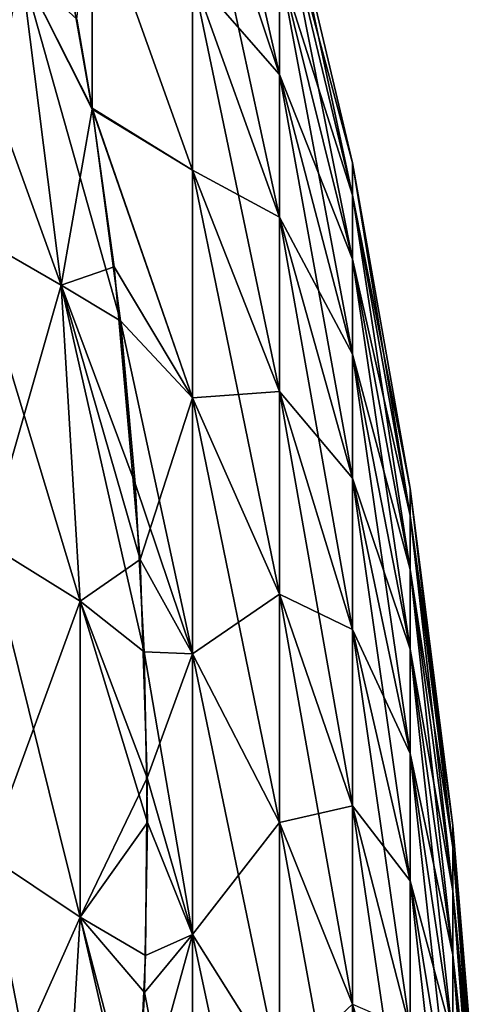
# Model space of a CAD drawing. Header units: millimetres. Extents: x -168 to 168, y -6 to 84.
# Tile 658 of 668: x 167.354 to 167.969, y 57.104 to 58.415. Entities that reach past the tile are written whole.
import ezdxf

# ---------------------------------------------------------------- set-up
doc = ezdxf.new("R2010")
doc.units = ezdxf.units.MM
doc.header["$LTSCALE"] = 65.185185
for name, color, linetype in [('661', 7, 'CONTINUOUS'), ('662', 7, 'CONTINUOUS'), ('663', 7, 'CONTINUOUS'), ('763', 7, 'CONTINUOUS'), ('764', 7, 'CONTINUOUS'), ('765', 7, 'CONTINUOUS')]:
    doc.layers.add(name, color=color, linetype=linetype)

msp = doc.modelspace()

# ---------------------------------------------------------------- linework, layer by layer
at = {"layer": '661', "linetype": 'CONTINUOUS'}
for points in [[(167.3562, 58.4837, 102.264), (167.4095, 58.0614, 102.0202), (167.2335, 58.5483, 102.1173), (167.3562, 58.4837, 102.264)], [(167.2335, 58.5483, 102.1173), (167.4095, 58.0614, 102.0202), (167.2859, 58.1327, 101.8773), (167.2335, 58.5483, 102.1173)], [(167.4095, 58.0614, 102.0202), (167.3562, 58.4837, 102.264), (167.4884, 58.0143, 102.1791), (167.4095, 58.0614, 102.0202)], [(167.4505, 58.297, 102.3273), (167.3562, 58.4837, 102.264), (167.4301, 58.4154, 102.3873), (167.4505, 58.297, 102.3273)], [(167.4884, 58.0143, 102.1791), (167.3562, 58.4837, 102.264), (167.4505, 58.297, 102.3273), (167.4884, 58.0143, 102.1791)], [(167.2859, 58.1327, 101.8773), (167.4347, 57.6408, 101.7773), (167.3107, 57.7177, 101.6377), (167.2859, 58.1327, 101.8773)], [(167.4095, 58.0614, 102.0202), (167.4347, 57.6408, 101.7773), (167.2859, 58.1327, 101.8773), (167.4095, 58.0614, 102.0202)], [(167.4347, 57.6408, 101.7773), (167.4095, 58.0614, 102.0202), (167.5201, 57.5737, 101.937), (167.4347, 57.6408, 101.7773)], [(167.5201, 57.5737, 101.937), (167.4095, 58.0614, 102.0202), (167.5079, 57.7978, 102.0617), (167.5201, 57.5737, 101.937)], [(167.5079, 57.7978, 102.0617), (167.4095, 58.0614, 102.0202), (167.4884, 58.0143, 102.1791), (167.5079, 57.7978, 102.0617)], [(167.3107, 57.7177, 101.6377), (167.4347, 57.2205, 101.5347), (167.3107, 57.303, 101.3983), (167.3107, 57.7177, 101.6377)], [(167.4347, 57.6408, 101.7773), (167.4347, 57.2205, 101.5347), (167.3107, 57.7177, 101.6377), (167.4347, 57.6408, 101.7773)], [(167.4347, 57.2205, 101.5347), (167.4347, 57.6408, 101.7773), (167.5243, 57.3463, 101.8074), (167.4347, 57.2205, 101.5347)], [(167.5243, 57.3463, 101.8074), (167.4347, 57.6408, 101.7773), (167.5201, 57.5737, 101.937), (167.5243, 57.3463, 101.8074)], [(167.5203, 57.1202, 101.6753), (167.4347, 57.2205, 101.5347), (167.5243, 57.3463, 101.8074), (167.5203, 57.1202, 101.6753)], [(167.3107, 57.303, 101.3983), (167.4095, 56.7999, 101.2918), (167.2859, 56.888, 101.1587), (167.3107, 57.303, 101.3983)], [(167.4347, 57.2205, 101.5347), (167.4095, 56.7999, 101.2918), (167.3107, 57.303, 101.3983), (167.4347, 57.2205, 101.5347)], [(167.4095, 56.7999, 101.2918), (167.4347, 57.2205, 101.5347), (167.5082, 56.9, 101.5435), (167.4095, 56.7999, 101.2918)], [(167.5082, 56.9, 101.5435), (167.4347, 57.2205, 101.5347), (167.5203, 57.1202, 101.6753), (167.5082, 56.9, 101.5435)]]:
    msp.add_3dface(points, dxfattribs=at)
at = {"layer": '662', "linetype": 'CONTINUOUS'}
for points in [[(167.5841, 58.6877, 103.5), (167.5841, 58.8506, 103.9113), (167.7001, 58.3421, 103.6626), (167.5841, 58.6877, 103.5)], [(167.7001, 58.3421, 103.6626), (167.5841, 58.8506, 103.9113), (167.7001, 58.4873, 104.0294), (167.7001, 58.3421, 103.6626)], [(167.7001, 58.1521, 103.317), (167.5841, 58.6877, 103.5), (167.7001, 58.3421, 103.6626), (167.7001, 58.1521, 103.317)], [(167.5841, 58.4746, 103.1123), (167.5841, 58.6877, 103.5), (167.7001, 58.1521, 103.317), (167.5841, 58.4746, 103.1123)], [(167.7001, 58.4873, 105.9706), (167.5841, 58.6877, 106.5), (167.7001, 58.3421, 106.3374), (167.7001, 58.4873, 105.9706)], [(167.5841, 58.6877, 106.5), (167.5841, 58.4746, 106.8877), (167.7001, 58.3421, 106.3374), (167.5841, 58.6877, 106.5)], [(167.7001, 58.5854, 104.4114), (167.7001, 58.6348, 104.8028), (167.7973, 58.1813, 104.4885), (167.7001, 58.5854, 104.4114)], [(167.7001, 58.6348, 104.8028), (167.7001, 58.6348, 105.1972), (167.7973, 58.2242, 104.8286), (167.7001, 58.6348, 104.8028)], [(167.7973, 58.2242, 104.8286), (167.7001, 58.6348, 105.1972), (167.7973, 58.2242, 105.1714), (167.7973, 58.2242, 104.8286)], [(167.7001, 58.6348, 105.1972), (167.7001, 58.5854, 105.5886), (167.7973, 58.2242, 105.1714), (167.7001, 58.6348, 105.1972)], [(167.7973, 58.1813, 104.4885), (167.7001, 58.6348, 104.8028), (167.7973, 58.2242, 104.8286), (167.7973, 58.1813, 104.4885)], [(167.4507, 58.296, 107.673), (167.4505, 58.5883, 107.3302), (167.4227, 58.4543, 107.5933), (167.4507, 58.296, 107.673)], [(167.4505, 58.297, 102.3273), (167.4301, 58.4154, 102.3873), (167.4505, 58.5881, 102.6696), (167.4505, 58.297, 102.3273)], [(167.5841, 58.4746, 106.8877), (167.4505, 58.5883, 107.3302), (167.5841, 58.2145, 107.2457), (167.5841, 58.4746, 106.8877)], [(167.4505, 58.5883, 107.3302), (167.4507, 58.296, 107.673), (167.5841, 58.2145, 107.2457), (167.4505, 58.5883, 107.3302)], [(167.5841, 58.2145, 102.7543), (167.4505, 58.5881, 102.6696), (167.5841, 58.4746, 103.1123), (167.5841, 58.2145, 102.7543)], [(167.4505, 58.297, 102.3273), (167.4505, 58.5881, 102.6696), (167.5841, 58.2145, 102.7543), (167.4505, 58.297, 102.3273)], [(167.7001, 58.4873, 104.0294), (167.7001, 58.5854, 104.4114), (167.7973, 58.096, 104.1565), (167.7001, 58.4873, 104.0294)], [(167.7973, 58.096, 104.1565), (167.7001, 58.5854, 104.4114), (167.7973, 58.1813, 104.4885), (167.7973, 58.096, 104.1565)], [(167.7973, 58.2242, 105.1714), (167.7001, 58.5854, 105.5886), (167.7973, 58.1813, 105.5115), (167.7973, 58.2242, 105.1714)], [(167.7001, 58.5854, 105.5886), (167.7001, 58.4873, 105.9706), (167.7973, 58.1813, 105.5115), (167.7001, 58.5854, 105.5886)], [(167.7001, 58.3421, 103.6626), (167.7001, 58.4873, 104.0294), (167.7973, 57.9698, 103.8378), (167.7001, 58.3421, 103.6626)], [(167.7973, 57.9698, 103.8378), (167.7001, 58.4873, 104.0294), (167.7973, 58.096, 104.1565), (167.7973, 57.9698, 103.8378)], [(167.7973, 58.1813, 105.5115), (167.7001, 58.4873, 105.9706), (167.7973, 58.096, 105.8435), (167.7973, 58.1813, 105.5115)], [(167.7001, 58.4873, 105.9706), (167.7001, 58.3421, 106.3374), (167.7973, 58.096, 105.8435), (167.7001, 58.4873, 105.9706)], [(167.7001, 57.9202, 102.9978), (167.5841, 58.4746, 103.1123), (167.7001, 58.1521, 103.317), (167.7001, 57.9202, 102.9978)], [(167.7001, 58.3421, 106.3374), (167.5841, 58.4746, 106.8877), (167.7001, 58.1521, 106.683), (167.7001, 58.3421, 106.3374)], [(167.5841, 58.4746, 106.8877), (167.5841, 58.2145, 107.2457), (167.7001, 58.1521, 106.683), (167.5841, 58.4746, 106.8877)], [(167.5841, 58.2145, 102.7543), (167.5841, 58.4746, 103.1123), (167.7001, 57.9202, 102.9978), (167.5841, 58.2145, 102.7543)], [(167.7973, 57.8047, 103.5374), (167.7001, 58.3421, 103.6626), (167.7973, 57.9698, 103.8378), (167.7973, 57.8047, 103.5374)], [(167.7001, 58.1521, 103.317), (167.7001, 58.3421, 103.6626), (167.7973, 57.8047, 103.5374), (167.7001, 58.1521, 103.317)], [(167.7973, 58.096, 105.8435), (167.7001, 58.3421, 106.3374), (167.7973, 57.9698, 106.1622), (167.7973, 58.096, 105.8435)], [(167.7001, 58.3421, 106.3374), (167.7001, 58.1521, 106.683), (167.7973, 57.9698, 106.1622), (167.7001, 58.3421, 106.3374)], [(167.5841, 57.9117, 102.4318), (167.4505, 58.297, 102.3273), (167.5841, 58.2145, 102.7543), (167.5841, 57.9117, 102.4318)], [(167.4884, 58.0143, 102.1791), (167.4505, 58.297, 102.3273), (167.5841, 57.9117, 102.4318), (167.4884, 58.0143, 102.1791)], [(167.5841, 58.2145, 107.2457), (167.4507, 58.296, 107.673), (167.5841, 57.9117, 107.5682), (167.5841, 58.2145, 107.2457)], [(167.4507, 58.296, 107.673), (167.4799, 58.086, 107.7835), (167.5841, 57.9117, 107.5682), (167.4507, 58.296, 107.673)], [(167.7001, 58.1521, 106.683), (167.5841, 58.2145, 107.2457), (167.7001, 57.9202, 107.0022), (167.7001, 58.1521, 106.683)], [(167.5841, 58.2145, 107.2457), (167.5841, 57.9117, 107.5682), (167.7001, 57.9202, 107.0022), (167.5841, 58.2145, 107.2457)], [(167.7001, 57.6502, 102.7103), (167.5841, 58.2145, 102.7543), (167.7001, 57.9202, 102.9978), (167.7001, 57.6502, 102.7103)], [(167.5841, 57.9117, 102.4318), (167.5841, 58.2145, 102.7543), (167.7001, 57.6502, 102.7103), (167.5841, 57.9117, 102.4318)], [(167.8744, 57.755, 104.5698), (167.7973, 58.2242, 104.8286), (167.8744, 57.7911, 104.8559), (167.8744, 57.755, 104.5698)], [(167.7973, 58.2242, 104.8286), (167.7973, 58.2242, 105.1714), (167.8744, 57.7911, 104.8559), (167.7973, 58.2242, 104.8286)], [(167.7973, 58.1813, 104.4885), (167.7973, 58.2242, 104.8286), (167.8744, 57.755, 104.5698), (167.7973, 58.1813, 104.4885)], [(167.7973, 58.2242, 105.1714), (167.7973, 58.1813, 105.5115), (167.8744, 57.7911, 105.1441), (167.7973, 58.2242, 105.1714)], [(167.8744, 57.7911, 104.8559), (167.7973, 58.2242, 105.1714), (167.8744, 57.7911, 105.1441), (167.8744, 57.7911, 104.8559)], [(167.8744, 57.6833, 104.2906), (167.7973, 58.1813, 104.4885), (167.8744, 57.755, 104.5698), (167.8744, 57.6833, 104.2906)], [(167.7973, 58.096, 104.1565), (167.7973, 58.1813, 104.4885), (167.8744, 57.6833, 104.2906), (167.7973, 58.096, 104.1565)], [(167.8744, 57.7911, 105.1441), (167.7973, 58.1813, 105.5115), (167.8744, 57.755, 105.4302), (167.8744, 57.7911, 105.1441)], [(167.7973, 58.1813, 105.5115), (167.7973, 58.096, 105.8435), (167.8744, 57.755, 105.4302), (167.7973, 58.1813, 105.5115)], [(167.7973, 57.6032, 103.2601), (167.7001, 58.1521, 103.317), (167.7973, 57.8047, 103.5374), (167.7973, 57.6032, 103.2601)], [(167.7001, 57.9202, 102.9978), (167.7001, 58.1521, 103.317), (167.7973, 57.6032, 103.2601), (167.7001, 57.9202, 102.9978)], [(167.7973, 57.9698, 106.1622), (167.7001, 58.1521, 106.683), (167.7973, 57.8047, 106.4626), (167.7973, 57.9698, 106.1622)], [(167.7001, 58.1521, 106.683), (167.7001, 57.9202, 107.0022), (167.7973, 57.8047, 106.4626), (167.7001, 58.1521, 106.683)], [(167.8744, 57.5772, 104.0226), (167.7973, 58.096, 104.1565), (167.8744, 57.6833, 104.2906), (167.8744, 57.5772, 104.0226)], [(167.7973, 57.9698, 103.8378), (167.7973, 58.096, 104.1565), (167.8744, 57.5772, 104.0226), (167.7973, 57.9698, 103.8378)], [(167.8744, 57.755, 105.4302), (167.7973, 58.096, 105.8435), (167.8744, 57.6833, 105.7094), (167.8744, 57.755, 105.4302)], [(167.7973, 58.096, 105.8435), (167.7973, 57.9698, 106.1622), (167.8744, 57.6833, 105.7094), (167.7973, 58.096, 105.8435)], [(167.4799, 58.086, 107.7835), (167.5144, 57.6965, 107.9943), (167.5841, 57.9117, 107.5682), (167.4799, 58.086, 107.7835)], [(167.5841, 57.5708, 102.1498), (167.4884, 58.0143, 102.1791), (167.5841, 57.9117, 102.4318), (167.5841, 57.5708, 102.1498)], [(167.5079, 57.7978, 102.0617), (167.4884, 58.0143, 102.1791), (167.5841, 57.5708, 102.1498), (167.5079, 57.7978, 102.0617)], [(167.8744, 57.4383, 103.7699), (167.7973, 57.9698, 103.8378), (167.8744, 57.5772, 104.0226), (167.8744, 57.4383, 103.7699)], [(167.7973, 57.8047, 103.5374), (167.7973, 57.9698, 103.8378), (167.8744, 57.4383, 103.7699), (167.7973, 57.8047, 103.5374)], [(167.8744, 57.6833, 105.7094), (167.7973, 57.9698, 106.1622), (167.8744, 57.5772, 105.9774), (167.8744, 57.6833, 105.7094)], [(167.7973, 57.9698, 106.1622), (167.7973, 57.8047, 106.4626), (167.8744, 57.5772, 105.9774), (167.7973, 57.9698, 106.1622)], [(167.5841, 57.9117, 107.5682), (167.5144, 57.6965, 107.9943), (167.5841, 57.5708, 107.8502), (167.5841, 57.9117, 107.5682)], [(167.7001, 57.9202, 107.0022), (167.5841, 57.9117, 107.5682), (167.7001, 57.6502, 107.2897), (167.7001, 57.9202, 107.0022)], [(167.5841, 57.9117, 107.5682), (167.5841, 57.5708, 107.8502), (167.7001, 57.6502, 107.2897), (167.5841, 57.9117, 107.5682)], [(167.7001, 57.3462, 102.4589), (167.5841, 57.9117, 102.4318), (167.7001, 57.6502, 102.7103), (167.7001, 57.3462, 102.4589)], [(167.5841, 57.5708, 102.1498), (167.5841, 57.9117, 102.4318), (167.7001, 57.3462, 102.4589), (167.5841, 57.5708, 102.1498)], [(167.7973, 57.3685, 103.0102), (167.7001, 57.9202, 102.9978), (167.7973, 57.6032, 103.2601), (167.7973, 57.3685, 103.0102)], [(167.7001, 57.6502, 102.7103), (167.7001, 57.9202, 102.9978), (167.7973, 57.3685, 103.0102), (167.7001, 57.6502, 102.7103)], [(167.7973, 57.8047, 106.4626), (167.7001, 57.9202, 107.0022), (167.7973, 57.6032, 106.7399), (167.7973, 57.8047, 106.4626)], [(167.7001, 57.9202, 107.0022), (167.7001, 57.6502, 107.2897), (167.7973, 57.6032, 106.7399), (167.7001, 57.9202, 107.0022)], [(167.5201, 57.5737, 101.937), (167.5079, 57.7978, 102.0617), (167.5841, 57.5708, 102.1498), (167.5201, 57.5737, 101.937)], [(167.8744, 57.2688, 103.5367), (167.7973, 57.8047, 103.5374), (167.8744, 57.4383, 103.7699), (167.8744, 57.2688, 103.5367)], [(167.7973, 57.6032, 103.2601), (167.7973, 57.8047, 103.5374), (167.8744, 57.2688, 103.5367), (167.7973, 57.6032, 103.2601)], [(167.8744, 57.5772, 105.9774), (167.7973, 57.8047, 106.4626), (167.8744, 57.4383, 106.2301), (167.8744, 57.5772, 105.9774)], [(167.7973, 57.8047, 106.4626), (167.7973, 57.6032, 106.7399), (167.8744, 57.4383, 106.2301), (167.7973, 57.8047, 106.4626)], [(167.8744, 57.7911, 105.1441), (167.8744, 57.755, 105.4302), (167.9312, 57.3423, 105.1159), (167.8744, 57.7911, 105.1441)], [(167.9312, 57.3132, 104.6541), (167.8744, 57.7911, 104.8559), (167.9312, 57.3423, 104.8841), (167.9312, 57.3132, 104.6541)], [(167.8744, 57.7911, 104.8559), (167.8744, 57.7911, 105.1441), (167.9312, 57.3423, 104.8841), (167.8744, 57.7911, 104.8559)], [(167.8744, 57.755, 104.5698), (167.8744, 57.7911, 104.8559), (167.9312, 57.3132, 104.6541), (167.8744, 57.755, 104.5698)], [(167.9312, 57.3423, 104.8841), (167.8744, 57.7911, 105.1441), (167.9312, 57.3423, 105.1159), (167.9312, 57.3423, 104.8841)], [(167.8744, 57.6833, 104.2906), (167.8744, 57.755, 104.5698), (167.9312, 57.2556, 104.4296), (167.8744, 57.6833, 104.2906)], [(167.9312, 57.2556, 104.4296), (167.8744, 57.755, 104.5698), (167.9312, 57.3132, 104.6541), (167.9312, 57.2556, 104.4296)], [(167.9312, 57.3423, 105.1159), (167.8744, 57.755, 105.4302), (167.9312, 57.3132, 105.3459), (167.9312, 57.3423, 105.1159)], [(167.8744, 57.755, 105.4302), (167.8744, 57.6833, 105.7094), (167.9312, 57.3132, 105.3459), (167.8744, 57.755, 105.4302)], [(167.5144, 57.6965, 107.9943), (167.524, 57.406, 108.1581), (167.5841, 57.5708, 107.8502), (167.5144, 57.6965, 107.9943)], [(167.8744, 57.5772, 104.0226), (167.8744, 57.6833, 104.2906), (167.9312, 57.1702, 104.214), (167.8744, 57.5772, 104.0226)], [(167.9312, 57.1702, 104.214), (167.8744, 57.6833, 104.2906), (167.9312, 57.2556, 104.4296), (167.9312, 57.1702, 104.214)], [(167.9312, 57.3132, 105.3459), (167.8744, 57.6833, 105.7094), (167.9312, 57.2556, 105.5704), (167.9312, 57.3132, 105.3459)], [(167.8744, 57.6833, 105.7094), (167.8744, 57.5772, 105.9774), (167.9312, 57.2556, 105.5704), (167.8744, 57.6833, 105.7094)], [(167.7001, 57.6502, 107.2897), (167.5841, 57.5708, 107.8502), (167.7001, 57.3462, 107.5411), (167.7001, 57.6502, 107.2897)], [(167.7001, 57.3462, 102.4589), (167.7001, 57.6502, 102.7103), (167.7973, 57.1044, 102.7917), (167.7001, 57.3462, 102.4589)], [(167.7973, 57.1044, 102.7917), (167.7001, 57.6502, 102.7103), (167.7973, 57.3685, 103.0102), (167.7973, 57.1044, 102.7917)], [(167.7973, 57.6032, 106.7399), (167.7001, 57.6502, 107.2897), (167.7973, 57.3685, 106.9898), (167.7973, 57.6032, 106.7399)], [(167.7001, 57.6502, 107.2897), (167.7001, 57.3462, 107.5411), (167.7973, 57.3685, 106.9898), (167.7001, 57.6502, 107.2897)], [(167.8744, 57.0715, 103.3266), (167.7973, 57.6032, 103.2601), (167.8744, 57.2688, 103.5367), (167.8744, 57.0715, 103.3266)], [(167.7973, 57.3685, 103.0102), (167.7973, 57.6032, 103.2601), (167.8744, 57.0715, 103.3266), (167.7973, 57.3685, 103.0102)], [(167.8744, 57.4383, 106.2301), (167.7973, 57.6032, 106.7399), (167.8744, 57.2688, 106.4633), (167.8744, 57.4383, 106.2301)], [(167.7973, 57.6032, 106.7399), (167.7973, 57.3685, 106.9898), (167.8744, 57.2688, 106.4633), (167.7973, 57.6032, 106.7399)], [(167.5841, 57.1972, 101.9128), (167.5201, 57.5737, 101.937), (167.5841, 57.5708, 102.1498), (167.5841, 57.1972, 101.9128)], [(167.5243, 57.3463, 101.8074), (167.5201, 57.5737, 101.937), (167.5841, 57.1972, 101.9128), (167.5243, 57.3463, 101.8074)], [(167.5841, 57.5708, 107.8502), (167.524, 57.406, 108.1581), (167.5841, 57.1972, 108.0872), (167.5841, 57.5708, 107.8502)], [(167.5841, 57.5708, 107.8502), (167.5841, 57.1972, 108.0872), (167.7001, 57.3462, 107.5411), (167.5841, 57.5708, 107.8502)], [(167.7001, 57.0132, 102.2475), (167.5841, 57.5708, 102.1498), (167.7001, 57.3462, 102.4589), (167.7001, 57.0132, 102.2475)], [(167.5841, 57.1972, 101.9128), (167.5841, 57.5708, 102.1498), (167.7001, 57.0132, 102.2475), (167.5841, 57.1972, 101.9128)], [(167.9312, 57.0586, 104.0109), (167.8744, 57.5772, 104.0226), (167.9312, 57.1702, 104.214), (167.9312, 57.0586, 104.0109)], [(167.8744, 57.4383, 103.7699), (167.8744, 57.5772, 104.0226), (167.9312, 57.0586, 104.0109), (167.8744, 57.4383, 103.7699)], [(167.8744, 57.5772, 105.9774), (167.8744, 57.4383, 106.2301), (167.9312, 57.1702, 105.786), (167.8744, 57.5772, 105.9774)], [(167.9312, 57.2556, 105.5704), (167.8744, 57.5772, 105.9774), (167.9312, 57.1702, 105.786), (167.9312, 57.2556, 105.5704)], [(167.9312, 56.9223, 103.8234), (167.8744, 57.4383, 103.7699), (167.9312, 57.0586, 104.0109), (167.9312, 56.9223, 103.8234)], [(167.8744, 57.2688, 103.5367), (167.8744, 57.4383, 103.7699), (167.9312, 56.9223, 103.8234), (167.8744, 57.2688, 103.5367)], [(167.9312, 57.1702, 105.786), (167.8744, 57.4383, 106.2301), (167.9312, 57.0586, 105.9891), (167.9312, 57.1702, 105.786)], [(167.8744, 57.4383, 106.2301), (167.8744, 57.2688, 106.4633), (167.9312, 57.0586, 105.9891), (167.8744, 57.4383, 106.2301)], [(167.524, 57.406, 108.1581), (167.5219, 57.1696, 108.2955), (167.5841, 57.1972, 108.0872), (167.524, 57.406, 108.1581)], [(167.7973, 57.3685, 106.9898), (167.7001, 57.3462, 107.5411), (167.7973, 57.1044, 107.2083), (167.7973, 57.3685, 106.9898)], [(167.8744, 56.8493, 103.1428), (167.7973, 57.3685, 103.0102), (167.8744, 57.0715, 103.3266), (167.8744, 56.8493, 103.1428)], [(167.8744, 57.2688, 106.4633), (167.7973, 57.3685, 106.9898), (167.8744, 57.0715, 106.6734), (167.8744, 57.2688, 106.4633)], [(167.7973, 57.3685, 106.9898), (167.7973, 57.1044, 107.2083), (167.8744, 57.0715, 106.6734), (167.7973, 57.3685, 106.9898)], [(167.7973, 57.1044, 102.7917), (167.7973, 57.3685, 103.0102), (167.8744, 56.8493, 103.1428), (167.7973, 57.1044, 102.7917)], [(167.5203, 57.1202, 101.6753), (167.5243, 57.3463, 101.8074), (167.5841, 57.1972, 101.9128), (167.5203, 57.1202, 101.6753)], [(167.7001, 57.3462, 107.5411), (167.5841, 57.1972, 108.0872), (167.7001, 57.0132, 107.7525), (167.7001, 57.3462, 107.5411)], [(167.7973, 56.815, 102.608), (167.7001, 57.3462, 102.4589), (167.7973, 57.1044, 102.7917), (167.7973, 56.815, 102.608)], [(167.7001, 57.0132, 102.2475), (167.7001, 57.3462, 102.4589), (167.7973, 56.815, 102.608), (167.7001, 57.0132, 102.2475)], [(167.7001, 57.3462, 107.5411), (167.7001, 57.0132, 107.7525), (167.7973, 57.1044, 107.2083), (167.7001, 57.3462, 107.5411)], [(167.9312, 57.3132, 104.6541), (167.9312, 57.3423, 104.8841), (167.9691, 56.8622, 104.7401), (167.9312, 57.3132, 104.6541)], [(167.9312, 57.3423, 104.8841), (167.9312, 57.3423, 105.1159), (167.9691, 56.884, 104.9129), (167.9312, 57.3423, 104.8841)], [(167.9691, 56.8622, 104.7401), (167.9312, 57.3423, 104.8841), (167.9691, 56.884, 104.9129), (167.9691, 56.8622, 104.7401)], [(167.9312, 57.3423, 105.1159), (167.9312, 57.3132, 105.3459), (167.9691, 56.884, 105.0871), (167.9312, 57.3423, 105.1159)], [(167.9691, 56.884, 104.9129), (167.9312, 57.3423, 105.1159), (167.9691, 56.884, 105.0871), (167.9691, 56.884, 104.9129)], [(167.9312, 57.2556, 104.4296), (167.9312, 57.3132, 104.6541), (167.9691, 56.8189, 104.5715), (167.9312, 57.2556, 104.4296)], [(167.9691, 56.8189, 104.5715), (167.9312, 57.3132, 104.6541), (167.9691, 56.8622, 104.7401), (167.9691, 56.8189, 104.5715)], [(167.9312, 57.3132, 105.3459), (167.9312, 57.2556, 105.5704), (167.9691, 56.8622, 105.2599), (167.9312, 57.3132, 105.3459)], [(167.9691, 56.884, 105.0871), (167.9312, 57.3132, 105.3459), (167.9691, 56.8622, 105.2599), (167.9691, 56.884, 105.0871)], [(167.9312, 56.7636, 103.6544), (167.8744, 57.2688, 103.5367), (167.9312, 56.9223, 103.8234), (167.9312, 56.7636, 103.6544)], [(167.9312, 57.0586, 105.9891), (167.8744, 57.2688, 106.4633), (167.9312, 56.9223, 106.1766), (167.9312, 57.0586, 105.9891)], [(167.8744, 57.2688, 106.4633), (167.8744, 57.0715, 106.6734), (167.9312, 56.9223, 106.1766), (167.8744, 57.2688, 106.4633)], [(167.8744, 57.0715, 103.3266), (167.8744, 57.2688, 103.5367), (167.9312, 56.7636, 103.6544), (167.8744, 57.0715, 103.3266)], [(167.9312, 57.1702, 104.214), (167.9312, 57.2556, 104.4296), (167.9691, 56.7548, 104.4095), (167.9312, 57.1702, 104.214)], [(167.9691, 56.7548, 104.4095), (167.9312, 57.2556, 104.4296), (167.9691, 56.8189, 104.5715), (167.9691, 56.7548, 104.4095)], [(167.9312, 57.2556, 105.5704), (167.9312, 57.1702, 105.786), (167.9691, 56.8189, 105.4285), (167.9312, 57.2556, 105.5704)], [(167.9691, 56.8622, 105.2599), (167.9312, 57.2556, 105.5704), (167.9691, 56.8189, 105.4285), (167.9691, 56.8622, 105.2599)], [(167.5841, 57.1972, 108.0872), (167.5105, 56.9306, 108.4378), (167.5841, 56.7969, 108.2756), (167.5841, 57.1972, 108.0872)], [(167.5219, 57.1696, 108.2955), (167.5105, 56.9306, 108.4378), (167.5841, 57.1972, 108.0872), (167.5219, 57.1696, 108.2955)], [(167.5841, 56.7969, 101.7244), (167.5203, 57.1202, 101.6753), (167.5841, 57.1972, 101.9128), (167.5841, 56.7969, 101.7244)], [(167.5841, 57.1972, 108.0872), (167.5841, 56.7969, 108.2756), (167.7001, 57.0132, 107.7525), (167.5841, 57.1972, 108.0872)], [(167.5841, 56.7969, 101.7244), (167.5841, 57.1972, 101.9128), (167.7001, 56.6563, 102.0795), (167.5841, 56.7969, 101.7244)], [(167.7001, 56.6563, 102.0795), (167.5841, 57.1972, 101.9128), (167.7001, 57.0132, 102.2475), (167.7001, 56.6563, 102.0795)], [(167.9312, 57.0586, 104.0109), (167.9312, 57.1702, 104.214), (167.9691, 56.6709, 104.2569), (167.9312, 57.0586, 104.0109)], [(167.9691, 56.6709, 104.2569), (167.9312, 57.1702, 104.214), (167.9691, 56.7548, 104.4095), (167.9691, 56.6709, 104.2569)], [(167.9312, 57.1702, 105.786), (167.9312, 57.0586, 105.9891), (167.9691, 56.7548, 105.5905), (167.9312, 57.1702, 105.786)], [(167.9691, 56.8189, 105.4285), (167.9312, 57.1702, 105.786), (167.9691, 56.7548, 105.5905), (167.9691, 56.8189, 105.4285)], [(167.5082, 56.9, 101.5435), (167.5203, 57.1202, 101.6753), (167.5841, 56.7969, 101.7244), (167.5082, 56.9, 101.5435)], [(167.8744, 56.6059, 102.9883), (167.7973, 57.1044, 102.7917), (167.8744, 56.8493, 103.1428), (167.8744, 56.6059, 102.9883)], [(167.7973, 56.815, 102.608), (167.7973, 57.1044, 102.7917), (167.8744, 56.6059, 102.9883), (167.7973, 56.815, 102.608)]]:
    msp.add_3dface(points, dxfattribs=at)
at = {"layer": '663', "linetype": 'CONTINUOUS'}
for points in [[(167.2335, 58.5483, 107.8827), (167.2859, 58.1327, 108.1227), (167.3562, 58.4837, 107.736), (167.2335, 58.5483, 107.8827)], [(167.3562, 58.4837, 107.736), (167.2859, 58.1327, 108.1227), (167.4095, 58.0614, 107.9798), (167.3562, 58.4837, 107.736)], [(167.4507, 58.296, 107.673), (167.4227, 58.4543, 107.5933), (167.3562, 58.4837, 107.736), (167.4507, 58.296, 107.673)], [(167.4507, 58.296, 107.673), (167.3562, 58.4837, 107.736), (167.4095, 58.0614, 107.9798), (167.4507, 58.296, 107.673)], [(167.4799, 58.086, 107.7835), (167.4507, 58.296, 107.673), (167.4095, 58.0614, 107.9798), (167.4799, 58.086, 107.7835)], [(167.2859, 58.1327, 108.1227), (167.3107, 57.7177, 108.3623), (167.4095, 58.0614, 107.9798), (167.2859, 58.1327, 108.1227)], [(167.5144, 57.6965, 107.9943), (167.4799, 58.086, 107.7835), (167.4095, 58.0614, 107.9798), (167.5144, 57.6965, 107.9943)], [(167.4095, 58.0614, 107.9798), (167.3107, 57.7177, 108.3623), (167.4347, 57.6408, 108.2227), (167.4095, 58.0614, 107.9798)], [(167.5144, 57.6965, 107.9943), (167.4095, 58.0614, 107.9798), (167.4347, 57.6408, 108.2227), (167.5144, 57.6965, 107.9943)], [(167.3107, 57.7177, 108.3623), (167.3107, 57.303, 108.6017), (167.4347, 57.6408, 108.2227), (167.3107, 57.7177, 108.3623)], [(167.524, 57.406, 108.1581), (167.5144, 57.6965, 107.9943), (167.4347, 57.6408, 108.2227), (167.524, 57.406, 108.1581)], [(167.4347, 57.6408, 108.2227), (167.3107, 57.303, 108.6017), (167.4347, 57.2205, 108.4653), (167.4347, 57.6408, 108.2227)], [(167.524, 57.406, 108.1581), (167.4347, 57.6408, 108.2227), (167.4347, 57.2205, 108.4653), (167.524, 57.406, 108.1581)], [(167.5219, 57.1696, 108.2955), (167.524, 57.406, 108.1581), (167.4347, 57.2205, 108.4653), (167.5219, 57.1696, 108.2955)], [(167.3107, 57.303, 108.6017), (167.2859, 56.888, 108.8413), (167.4347, 57.2205, 108.4653), (167.3107, 57.303, 108.6017)], [(167.4347, 57.2205, 108.4653), (167.2859, 56.888, 108.8413), (167.4095, 56.7999, 108.7082), (167.4347, 57.2205, 108.4653)], [(167.5105, 56.9306, 108.4378), (167.4347, 57.2205, 108.4653), (167.4095, 56.7999, 108.7082), (167.5105, 56.9306, 108.4378)], [(167.5105, 56.9306, 108.4378), (167.5219, 57.1696, 108.2955), (167.4347, 57.2205, 108.4653), (167.5105, 56.9306, 108.4378)]]:
    msp.add_3dface(points, dxfattribs=at)
at = {"layer": '763', "linetype": 'CONTINUOUS'}
for points in [[(167.3562, 58.4837, -107.736), (167.4095, 58.0614, -107.9798), (167.2335, 58.5483, -107.8827), (167.3562, 58.4837, -107.736)], [(167.2335, 58.5483, -107.8827), (167.4095, 58.0614, -107.9798), (167.2859, 58.1327, -108.1227), (167.2335, 58.5483, -107.8827)], [(167.4095, 58.0614, -107.9798), (167.3562, 58.4837, -107.736), (167.4884, 58.0143, -107.8209), (167.4095, 58.0614, -107.9798)], [(167.4505, 58.297, -107.6727), (167.3562, 58.4837, -107.736), (167.4301, 58.4154, -107.6127), (167.4505, 58.297, -107.6727)], [(167.4884, 58.0143, -107.8209), (167.3562, 58.4837, -107.736), (167.4505, 58.297, -107.6727), (167.4884, 58.0143, -107.8209)], [(167.2859, 58.1327, -108.1227), (167.4347, 57.6408, -108.2227), (167.3107, 57.7177, -108.3623), (167.2859, 58.1327, -108.1227)], [(167.4095, 58.0614, -107.9798), (167.4347, 57.6408, -108.2227), (167.2859, 58.1327, -108.1227), (167.4095, 58.0614, -107.9798)], [(167.4347, 57.6408, -108.2227), (167.4095, 58.0614, -107.9798), (167.5201, 57.5737, -108.063), (167.4347, 57.6408, -108.2227)], [(167.5201, 57.5737, -108.063), (167.4095, 58.0614, -107.9798), (167.5079, 57.7978, -107.9383), (167.5201, 57.5737, -108.063)], [(167.5079, 57.7978, -107.9383), (167.4095, 58.0614, -107.9798), (167.4884, 58.0143, -107.8209), (167.5079, 57.7978, -107.9383)], [(167.3107, 57.7177, -108.3623), (167.4347, 57.2205, -108.4653), (167.3107, 57.303, -108.6017), (167.3107, 57.7177, -108.3623)], [(167.4347, 57.6408, -108.2227), (167.4347, 57.2205, -108.4653), (167.3107, 57.7177, -108.3623), (167.4347, 57.6408, -108.2227)], [(167.4347, 57.2205, -108.4653), (167.4347, 57.6408, -108.2227), (167.5243, 57.3463, -108.1926), (167.4347, 57.2205, -108.4653)], [(167.5243, 57.3463, -108.1926), (167.4347, 57.6408, -108.2227), (167.5201, 57.5737, -108.063), (167.5243, 57.3463, -108.1926)], [(167.5203, 57.1202, -108.3247), (167.4347, 57.2205, -108.4653), (167.5243, 57.3463, -108.1926), (167.5203, 57.1202, -108.3247)], [(167.3107, 57.303, -108.6017), (167.4095, 56.7999, -108.7082), (167.2859, 56.888, -108.8413), (167.3107, 57.303, -108.6017)], [(167.4347, 57.2205, -108.4653), (167.4095, 56.7999, -108.7082), (167.3107, 57.303, -108.6017), (167.4347, 57.2205, -108.4653)], [(167.4095, 56.7999, -108.7082), (167.4347, 57.2205, -108.4653), (167.5082, 56.9, -108.4565), (167.4095, 56.7999, -108.7082)], [(167.5082, 56.9, -108.4565), (167.4347, 57.2205, -108.4653), (167.5203, 57.1202, -108.3247), (167.5082, 56.9, -108.4565)]]:
    msp.add_3dface(points, dxfattribs=at)
at = {"layer": '764', "linetype": 'CONTINUOUS'}
for points in [[(167.5841, 58.6877, -106.5), (167.5841, 58.8506, -106.0887), (167.7001, 58.3421, -106.3374), (167.5841, 58.6877, -106.5)], [(167.7001, 58.3421, -106.3374), (167.5841, 58.8506, -106.0887), (167.7001, 58.4873, -105.9706), (167.7001, 58.3421, -106.3374)], [(167.7001, 58.1521, -106.683), (167.5841, 58.6877, -106.5), (167.7001, 58.3421, -106.3374), (167.7001, 58.1521, -106.683)], [(167.5841, 58.4746, -106.8877), (167.5841, 58.6877, -106.5), (167.7001, 58.1521, -106.683), (167.5841, 58.4746, -106.8877)], [(167.7001, 58.4873, -104.0294), (167.5841, 58.6877, -103.5), (167.7001, 58.3421, -103.6626), (167.7001, 58.4873, -104.0294)], [(167.5841, 58.6877, -103.5), (167.5841, 58.4746, -103.1123), (167.7001, 58.3421, -103.6626), (167.5841, 58.6877, -103.5)], [(167.7001, 58.5854, -105.5886), (167.7001, 58.6348, -105.1972), (167.7973, 58.1813, -105.5115), (167.7001, 58.5854, -105.5886)], [(167.7001, 58.6348, -105.1972), (167.7001, 58.6348, -104.8028), (167.7973, 58.2242, -105.1714), (167.7001, 58.6348, -105.1972)], [(167.7973, 58.2242, -105.1714), (167.7001, 58.6348, -104.8028), (167.7973, 58.2242, -104.8286), (167.7973, 58.2242, -105.1714)], [(167.7001, 58.6348, -104.8028), (167.7001, 58.5854, -104.4114), (167.7973, 58.2242, -104.8286), (167.7001, 58.6348, -104.8028)], [(167.7973, 58.1813, -105.5115), (167.7001, 58.6348, -105.1972), (167.7973, 58.2242, -105.1714), (167.7973, 58.1813, -105.5115)], [(167.4507, 58.296, -102.327), (167.4505, 58.5883, -102.6698), (167.4227, 58.4543, -102.4067), (167.4507, 58.296, -102.327)], [(167.4505, 58.297, -107.6727), (167.4301, 58.4154, -107.6127), (167.4505, 58.5881, -107.3304), (167.4505, 58.297, -107.6727)], [(167.5841, 58.4746, -103.1123), (167.4505, 58.5883, -102.6698), (167.5841, 58.2145, -102.7543), (167.5841, 58.4746, -103.1123)], [(167.4505, 58.5883, -102.6698), (167.4507, 58.296, -102.327), (167.5841, 58.2145, -102.7543), (167.4505, 58.5883, -102.6698)], [(167.5841, 58.2145, -107.2457), (167.4505, 58.5881, -107.3304), (167.5841, 58.4746, -106.8877), (167.5841, 58.2145, -107.2457)], [(167.4505, 58.297, -107.6727), (167.4505, 58.5881, -107.3304), (167.5841, 58.2145, -107.2457), (167.4505, 58.297, -107.6727)], [(167.7001, 58.4873, -105.9706), (167.7001, 58.5854, -105.5886), (167.7973, 58.096, -105.8435), (167.7001, 58.4873, -105.9706)], [(167.7973, 58.096, -105.8435), (167.7001, 58.5854, -105.5886), (167.7973, 58.1813, -105.5115), (167.7973, 58.096, -105.8435)], [(167.7973, 58.2242, -104.8286), (167.7001, 58.5854, -104.4114), (167.7973, 58.1813, -104.4885), (167.7973, 58.2242, -104.8286)], [(167.7001, 58.5854, -104.4114), (167.7001, 58.4873, -104.0294), (167.7973, 58.1813, -104.4885), (167.7001, 58.5854, -104.4114)], [(167.7001, 58.3421, -106.3374), (167.7001, 58.4873, -105.9706), (167.7973, 57.9698, -106.1622), (167.7001, 58.3421, -106.3374)], [(167.7973, 57.9698, -106.1622), (167.7001, 58.4873, -105.9706), (167.7973, 58.096, -105.8435), (167.7973, 57.9698, -106.1622)], [(167.7973, 58.1813, -104.4885), (167.7001, 58.4873, -104.0294), (167.7973, 58.096, -104.1565), (167.7973, 58.1813, -104.4885)], [(167.7001, 58.4873, -104.0294), (167.7001, 58.3421, -103.6626), (167.7973, 58.096, -104.1565), (167.7001, 58.4873, -104.0294)], [(167.7001, 57.9202, -107.0022), (167.5841, 58.4746, -106.8877), (167.7001, 58.1521, -106.683), (167.7001, 57.9202, -107.0022)], [(167.7001, 58.3421, -103.6626), (167.5841, 58.4746, -103.1123), (167.7001, 58.1521, -103.317), (167.7001, 58.3421, -103.6626)], [(167.5841, 58.4746, -103.1123), (167.5841, 58.2145, -102.7543), (167.7001, 58.1521, -103.317), (167.5841, 58.4746, -103.1123)], [(167.5841, 58.2145, -107.2457), (167.5841, 58.4746, -106.8877), (167.7001, 57.9202, -107.0022), (167.5841, 58.2145, -107.2457)], [(167.7973, 57.8047, -106.4626), (167.7001, 58.3421, -106.3374), (167.7973, 57.9698, -106.1622), (167.7973, 57.8047, -106.4626)], [(167.7001, 58.1521, -106.683), (167.7001, 58.3421, -106.3374), (167.7973, 57.8047, -106.4626), (167.7001, 58.1521, -106.683)], [(167.7973, 58.096, -104.1565), (167.7001, 58.3421, -103.6626), (167.7973, 57.9698, -103.8378), (167.7973, 58.096, -104.1565)], [(167.7001, 58.3421, -103.6626), (167.7001, 58.1521, -103.317), (167.7973, 57.9698, -103.8378), (167.7001, 58.3421, -103.6626)], [(167.5841, 57.9117, -107.5682), (167.4505, 58.297, -107.6727), (167.5841, 58.2145, -107.2457), (167.5841, 57.9117, -107.5682)], [(167.4884, 58.0143, -107.8209), (167.4505, 58.297, -107.6727), (167.5841, 57.9117, -107.5682), (167.4884, 58.0143, -107.8209)], [(167.5841, 58.2145, -102.7543), (167.4507, 58.296, -102.327), (167.5841, 57.9117, -102.4318), (167.5841, 58.2145, -102.7543)], [(167.4507, 58.296, -102.327), (167.4799, 58.086, -102.2165), (167.5841, 57.9117, -102.4318), (167.4507, 58.296, -102.327)], [(167.7001, 58.1521, -103.317), (167.5841, 58.2145, -102.7543), (167.7001, 57.9202, -102.9978), (167.7001, 58.1521, -103.317)], [(167.5841, 58.2145, -102.7543), (167.5841, 57.9117, -102.4318), (167.7001, 57.9202, -102.9978), (167.5841, 58.2145, -102.7543)], [(167.7001, 57.6502, -107.2897), (167.5841, 58.2145, -107.2457), (167.7001, 57.9202, -107.0022), (167.7001, 57.6502, -107.2897)], [(167.5841, 57.9117, -107.5682), (167.5841, 58.2145, -107.2457), (167.7001, 57.6502, -107.2897), (167.5841, 57.9117, -107.5682)], [(167.8744, 57.755, -105.4302), (167.7973, 58.2242, -105.1714), (167.8744, 57.7911, -105.1441), (167.8744, 57.755, -105.4302)], [(167.7973, 58.2242, -105.1714), (167.7973, 58.2242, -104.8286), (167.8744, 57.7911, -105.1441), (167.7973, 58.2242, -105.1714)], [(167.7973, 58.1813, -105.5115), (167.7973, 58.2242, -105.1714), (167.8744, 57.755, -105.4302), (167.7973, 58.1813, -105.5115)], [(167.7973, 58.2242, -104.8286), (167.7973, 58.1813, -104.4885), (167.8744, 57.7911, -104.8559), (167.7973, 58.2242, -104.8286)], [(167.8744, 57.7911, -105.1441), (167.7973, 58.2242, -104.8286), (167.8744, 57.7911, -104.8559), (167.8744, 57.7911, -105.1441)], [(167.8744, 57.6833, -105.7094), (167.7973, 58.1813, -105.5115), (167.8744, 57.755, -105.4302), (167.8744, 57.6833, -105.7094)], [(167.7973, 58.096, -105.8435), (167.7973, 58.1813, -105.5115), (167.8744, 57.6833, -105.7094), (167.7973, 58.096, -105.8435)], [(167.8744, 57.7911, -104.8559), (167.7973, 58.1813, -104.4885), (167.8744, 57.755, -104.5698), (167.8744, 57.7911, -104.8559)], [(167.7973, 58.1813, -104.4885), (167.7973, 58.096, -104.1565), (167.8744, 57.755, -104.5698), (167.7973, 58.1813, -104.4885)], [(167.7973, 57.6032, -106.7399), (167.7001, 58.1521, -106.683), (167.7973, 57.8047, -106.4626), (167.7973, 57.6032, -106.7399)], [(167.7001, 57.9202, -107.0022), (167.7001, 58.1521, -106.683), (167.7973, 57.6032, -106.7399), (167.7001, 57.9202, -107.0022)], [(167.7973, 57.9698, -103.8378), (167.7001, 58.1521, -103.317), (167.7973, 57.8047, -103.5374), (167.7973, 57.9698, -103.8378)], [(167.7001, 58.1521, -103.317), (167.7001, 57.9202, -102.9978), (167.7973, 57.8047, -103.5374), (167.7001, 58.1521, -103.317)], [(167.8744, 57.5772, -105.9774), (167.7973, 58.096, -105.8435), (167.8744, 57.6833, -105.7094), (167.8744, 57.5772, -105.9774)], [(167.7973, 57.9698, -106.1622), (167.7973, 58.096, -105.8435), (167.8744, 57.5772, -105.9774), (167.7973, 57.9698, -106.1622)], [(167.8744, 57.755, -104.5698), (167.7973, 58.096, -104.1565), (167.8744, 57.6833, -104.2906), (167.8744, 57.755, -104.5698)], [(167.7973, 58.096, -104.1565), (167.7973, 57.9698, -103.8378), (167.8744, 57.6833, -104.2906), (167.7973, 58.096, -104.1565)], [(167.4799, 58.086, -102.2165), (167.5144, 57.6965, -102.0057), (167.5841, 57.9117, -102.4318), (167.4799, 58.086, -102.2165)], [(167.5841, 57.5708, -107.8502), (167.4884, 58.0143, -107.8209), (167.5841, 57.9117, -107.5682), (167.5841, 57.5708, -107.8502)], [(167.5079, 57.7978, -107.9383), (167.4884, 58.0143, -107.8209), (167.5841, 57.5708, -107.8502), (167.5079, 57.7978, -107.9383)], [(167.8744, 57.4383, -106.2301), (167.7973, 57.9698, -106.1622), (167.8744, 57.5772, -105.9774), (167.8744, 57.4383, -106.2301)], [(167.7973, 57.8047, -106.4626), (167.7973, 57.9698, -106.1622), (167.8744, 57.4383, -106.2301), (167.7973, 57.8047, -106.4626)], [(167.8744, 57.6833, -104.2906), (167.7973, 57.9698, -103.8378), (167.8744, 57.5772, -104.0226), (167.8744, 57.6833, -104.2906)], [(167.7973, 57.9698, -103.8378), (167.7973, 57.8047, -103.5374), (167.8744, 57.5772, -104.0226), (167.7973, 57.9698, -103.8378)], [(167.5841, 57.9117, -102.4318), (167.5144, 57.6965, -102.0057), (167.5841, 57.5708, -102.1498), (167.5841, 57.9117, -102.4318)], [(167.7001, 57.9202, -102.9978), (167.5841, 57.9117, -102.4318), (167.7001, 57.6502, -102.7103), (167.7001, 57.9202, -102.9978)], [(167.5841, 57.9117, -102.4318), (167.5841, 57.5708, -102.1498), (167.7001, 57.6502, -102.7103), (167.5841, 57.9117, -102.4318)], [(167.7001, 57.3462, -107.5411), (167.5841, 57.9117, -107.5682), (167.7001, 57.6502, -107.2897), (167.7001, 57.3462, -107.5411)], [(167.5841, 57.5708, -107.8502), (167.5841, 57.9117, -107.5682), (167.7001, 57.3462, -107.5411), (167.5841, 57.5708, -107.8502)], [(167.7973, 57.3685, -106.9898), (167.7001, 57.9202, -107.0022), (167.7973, 57.6032, -106.7399), (167.7973, 57.3685, -106.9898)], [(167.7001, 57.6502, -107.2897), (167.7001, 57.9202, -107.0022), (167.7973, 57.3685, -106.9898), (167.7001, 57.6502, -107.2897)], [(167.7973, 57.8047, -103.5374), (167.7001, 57.9202, -102.9978), (167.7973, 57.6032, -103.2601), (167.7973, 57.8047, -103.5374)], [(167.7001, 57.9202, -102.9978), (167.7001, 57.6502, -102.7103), (167.7973, 57.6032, -103.2601), (167.7001, 57.9202, -102.9978)], [(167.5201, 57.5737, -108.063), (167.5079, 57.7978, -107.9383), (167.5841, 57.5708, -107.8502), (167.5201, 57.5737, -108.063)], [(167.8744, 57.2688, -106.4633), (167.7973, 57.8047, -106.4626), (167.8744, 57.4383, -106.2301), (167.8744, 57.2688, -106.4633)], [(167.7973, 57.6032, -106.7399), (167.7973, 57.8047, -106.4626), (167.8744, 57.2688, -106.4633), (167.7973, 57.6032, -106.7399)], [(167.8744, 57.5772, -104.0226), (167.7973, 57.8047, -103.5374), (167.8744, 57.4383, -103.7699), (167.8744, 57.5772, -104.0226)], [(167.7973, 57.8047, -103.5374), (167.7973, 57.6032, -103.2601), (167.8744, 57.4383, -103.7699), (167.7973, 57.8047, -103.5374)], [(167.8744, 57.7911, -104.8559), (167.8744, 57.755, -104.5698), (167.9312, 57.3423, -104.8841), (167.8744, 57.7911, -104.8559)], [(167.9312, 57.3132, -105.3459), (167.8744, 57.7911, -105.1441), (167.9312, 57.3423, -105.1159), (167.9312, 57.3132, -105.3459)], [(167.8744, 57.7911, -105.1441), (167.8744, 57.7911, -104.8559), (167.9312, 57.3423, -105.1159), (167.8744, 57.7911, -105.1441)], [(167.8744, 57.755, -105.4302), (167.8744, 57.7911, -105.1441), (167.9312, 57.3132, -105.3459), (167.8744, 57.755, -105.4302)], [(167.9312, 57.3423, -105.1159), (167.8744, 57.7911, -104.8559), (167.9312, 57.3423, -104.8841), (167.9312, 57.3423, -105.1159)], [(167.8744, 57.6833, -105.7094), (167.8744, 57.755, -105.4302), (167.9312, 57.2556, -105.5704), (167.8744, 57.6833, -105.7094)], [(167.9312, 57.2556, -105.5704), (167.8744, 57.755, -105.4302), (167.9312, 57.3132, -105.3459), (167.9312, 57.2556, -105.5704)], [(167.9312, 57.3423, -104.8841), (167.8744, 57.755, -104.5698), (167.9312, 57.3132, -104.6541), (167.9312, 57.3423, -104.8841)], [(167.8744, 57.755, -104.5698), (167.8744, 57.6833, -104.2906), (167.9312, 57.3132, -104.6541), (167.8744, 57.755, -104.5698)], [(167.5144, 57.6965, -102.0057), (167.524, 57.406, -101.8419), (167.5841, 57.5708, -102.1498), (167.5144, 57.6965, -102.0057)], [(167.8744, 57.5772, -105.9774), (167.8744, 57.6833, -105.7094), (167.9312, 57.1702, -105.786), (167.8744, 57.5772, -105.9774)], [(167.9312, 57.1702, -105.786), (167.8744, 57.6833, -105.7094), (167.9312, 57.2556, -105.5704), (167.9312, 57.1702, -105.786)], [(167.9312, 57.3132, -104.6541), (167.8744, 57.6833, -104.2906), (167.9312, 57.2556, -104.4296), (167.9312, 57.3132, -104.6541)], [(167.8744, 57.6833, -104.2906), (167.8744, 57.5772, -104.0226), (167.9312, 57.2556, -104.4296), (167.8744, 57.6833, -104.2906)], [(167.7001, 57.6502, -102.7103), (167.5841, 57.5708, -102.1498), (167.7001, 57.3462, -102.4589), (167.7001, 57.6502, -102.7103)], [(167.7001, 57.3462, -107.5411), (167.7001, 57.6502, -107.2897), (167.7973, 57.1044, -107.2083), (167.7001, 57.3462, -107.5411)], [(167.7973, 57.1044, -107.2083), (167.7001, 57.6502, -107.2897), (167.7973, 57.3685, -106.9898), (167.7973, 57.1044, -107.2083)], [(167.7973, 57.6032, -103.2601), (167.7001, 57.6502, -102.7103), (167.7973, 57.3685, -103.0102), (167.7973, 57.6032, -103.2601)], [(167.7001, 57.6502, -102.7103), (167.7001, 57.3462, -102.4589), (167.7973, 57.3685, -103.0102), (167.7001, 57.6502, -102.7103)], [(167.8744, 57.0715, -106.6734), (167.7973, 57.6032, -106.7399), (167.8744, 57.2688, -106.4633), (167.8744, 57.0715, -106.6734)], [(167.7973, 57.3685, -106.9898), (167.7973, 57.6032, -106.7399), (167.8744, 57.0715, -106.6734), (167.7973, 57.3685, -106.9898)], [(167.8744, 57.4383, -103.7699), (167.7973, 57.6032, -103.2601), (167.8744, 57.2688, -103.5367), (167.8744, 57.4383, -103.7699)], [(167.7973, 57.6032, -103.2601), (167.7973, 57.3685, -103.0102), (167.8744, 57.2688, -103.5367), (167.7973, 57.6032, -103.2601)], [(167.5841, 57.1972, -108.0872), (167.5201, 57.5737, -108.063), (167.5841, 57.5708, -107.8502), (167.5841, 57.1972, -108.0872)], [(167.5243, 57.3463, -108.1926), (167.5201, 57.5737, -108.063), (167.5841, 57.1972, -108.0872), (167.5243, 57.3463, -108.1926)], [(167.5841, 57.5708, -102.1498), (167.524, 57.406, -101.8419), (167.5841, 57.1972, -101.9128), (167.5841, 57.5708, -102.1498)], [(167.5841, 57.5708, -102.1498), (167.5841, 57.1972, -101.9128), (167.7001, 57.3462, -102.4589), (167.5841, 57.5708, -102.1498)], [(167.7001, 57.0132, -107.7525), (167.5841, 57.5708, -107.8502), (167.7001, 57.3462, -107.5411), (167.7001, 57.0132, -107.7525)], [(167.5841, 57.1972, -108.0872), (167.5841, 57.5708, -107.8502), (167.7001, 57.0132, -107.7525), (167.5841, 57.1972, -108.0872)], [(167.9312, 57.0586, -105.9891), (167.8744, 57.5772, -105.9774), (167.9312, 57.1702, -105.786), (167.9312, 57.0586, -105.9891)], [(167.8744, 57.4383, -106.2301), (167.8744, 57.5772, -105.9774), (167.9312, 57.0586, -105.9891), (167.8744, 57.4383, -106.2301)], [(167.8744, 57.5772, -104.0226), (167.8744, 57.4383, -103.7699), (167.9312, 57.1702, -104.214), (167.8744, 57.5772, -104.0226)], [(167.9312, 57.2556, -104.4296), (167.8744, 57.5772, -104.0226), (167.9312, 57.1702, -104.214), (167.9312, 57.2556, -104.4296)], [(167.9312, 56.9223, -106.1766), (167.8744, 57.4383, -106.2301), (167.9312, 57.0586, -105.9891), (167.9312, 56.9223, -106.1766)], [(167.8744, 57.2688, -106.4633), (167.8744, 57.4383, -106.2301), (167.9312, 56.9223, -106.1766), (167.8744, 57.2688, -106.4633)], [(167.9312, 57.1702, -104.214), (167.8744, 57.4383, -103.7699), (167.9312, 57.0586, -104.0109), (167.9312, 57.1702, -104.214)], [(167.8744, 57.4383, -103.7699), (167.8744, 57.2688, -103.5367), (167.9312, 57.0586, -104.0109), (167.8744, 57.4383, -103.7699)], [(167.524, 57.406, -101.8419), (167.5219, 57.1696, -101.7045), (167.5841, 57.1972, -101.9128), (167.524, 57.406, -101.8419)], [(167.7973, 57.3685, -103.0102), (167.7001, 57.3462, -102.4589), (167.7973, 57.1044, -102.7917), (167.7973, 57.3685, -103.0102)], [(167.8744, 56.8493, -106.8572), (167.7973, 57.3685, -106.9898), (167.8744, 57.0715, -106.6734), (167.8744, 56.8493, -106.8572)], [(167.8744, 57.2688, -103.5367), (167.7973, 57.3685, -103.0102), (167.8744, 57.0715, -103.3266), (167.8744, 57.2688, -103.5367)], [(167.7973, 57.3685, -103.0102), (167.7973, 57.1044, -102.7917), (167.8744, 57.0715, -103.3266), (167.7973, 57.3685, -103.0102)], [(167.7973, 57.1044, -107.2083), (167.7973, 57.3685, -106.9898), (167.8744, 56.8493, -106.8572), (167.7973, 57.1044, -107.2083)], [(167.5203, 57.1202, -108.3247), (167.5243, 57.3463, -108.1926), (167.5841, 57.1972, -108.0872), (167.5203, 57.1202, -108.3247)], [(167.7001, 57.3462, -102.4589), (167.5841, 57.1972, -101.9128), (167.7001, 57.0132, -102.2475), (167.7001, 57.3462, -102.4589)], [(167.7973, 56.815, -107.392), (167.7001, 57.3462, -107.5411), (167.7973, 57.1044, -107.2083), (167.7973, 56.815, -107.392)], [(167.7001, 57.0132, -107.7525), (167.7001, 57.3462, -107.5411), (167.7973, 56.815, -107.392), (167.7001, 57.0132, -107.7525)], [(167.7001, 57.3462, -102.4589), (167.7001, 57.0132, -102.2475), (167.7973, 57.1044, -102.7917), (167.7001, 57.3462, -102.4589)], [(167.9312, 57.3132, -105.3459), (167.9312, 57.3423, -105.1159), (167.9691, 56.8622, -105.2599), (167.9312, 57.3132, -105.3459)], [(167.9312, 57.3423, -105.1159), (167.9312, 57.3423, -104.8841), (167.9691, 56.884, -105.0871), (167.9312, 57.3423, -105.1159)], [(167.9691, 56.8622, -105.2599), (167.9312, 57.3423, -105.1159), (167.9691, 56.884, -105.0871), (167.9691, 56.8622, -105.2599)], [(167.9312, 57.3423, -104.8841), (167.9312, 57.3132, -104.6541), (167.9691, 56.884, -104.9129), (167.9312, 57.3423, -104.8841)], [(167.9691, 56.884, -105.0871), (167.9312, 57.3423, -104.8841), (167.9691, 56.884, -104.9129), (167.9691, 56.884, -105.0871)], [(167.9312, 57.2556, -105.5704), (167.9312, 57.3132, -105.3459), (167.9691, 56.8189, -105.4285), (167.9312, 57.2556, -105.5704)], [(167.9691, 56.8189, -105.4285), (167.9312, 57.3132, -105.3459), (167.9691, 56.8622, -105.2599), (167.9691, 56.8189, -105.4285)], [(167.9312, 57.3132, -104.6541), (167.9312, 57.2556, -104.4296), (167.9691, 56.8622, -104.7401), (167.9312, 57.3132, -104.6541)], [(167.9691, 56.884, -104.9129), (167.9312, 57.3132, -104.6541), (167.9691, 56.8622, -104.7401), (167.9691, 56.884, -104.9129)], [(167.9312, 56.7636, -106.3456), (167.8744, 57.2688, -106.4633), (167.9312, 56.9223, -106.1766), (167.9312, 56.7636, -106.3456)], [(167.9312, 57.0586, -104.0109), (167.8744, 57.2688, -103.5367), (167.9312, 56.9223, -103.8234), (167.9312, 57.0586, -104.0109)], [(167.8744, 57.2688, -103.5367), (167.8744, 57.0715, -103.3266), (167.9312, 56.9223, -103.8234), (167.8744, 57.2688, -103.5367)], [(167.8744, 57.0715, -106.6734), (167.8744, 57.2688, -106.4633), (167.9312, 56.7636, -106.3456), (167.8744, 57.0715, -106.6734)], [(167.9312, 57.1702, -105.786), (167.9312, 57.2556, -105.5704), (167.9691, 56.7548, -105.5905), (167.9312, 57.1702, -105.786)], [(167.9691, 56.7548, -105.5905), (167.9312, 57.2556, -105.5704), (167.9691, 56.8189, -105.4285), (167.9691, 56.7548, -105.5905)], [(167.9312, 57.2556, -104.4296), (167.9312, 57.1702, -104.214), (167.9691, 56.8189, -104.5715), (167.9312, 57.2556, -104.4296)], [(167.9691, 56.8622, -104.7401), (167.9312, 57.2556, -104.4296), (167.9691, 56.8189, -104.5715), (167.9691, 56.8622, -104.7401)], [(167.5841, 57.1972, -101.9128), (167.5105, 56.9306, -101.5622), (167.5841, 56.7969, -101.7244), (167.5841, 57.1972, -101.9128)], [(167.5219, 57.1696, -101.7045), (167.5105, 56.9306, -101.5622), (167.5841, 57.1972, -101.9128), (167.5219, 57.1696, -101.7045)], [(167.5841, 56.7969, -108.2756), (167.5203, 57.1202, -108.3247), (167.5841, 57.1972, -108.0872), (167.5841, 56.7969, -108.2756)], [(167.5841, 57.1972, -101.9128), (167.5841, 56.7969, -101.7244), (167.7001, 57.0132, -102.2475), (167.5841, 57.1972, -101.9128)], [(167.5841, 56.7969, -108.2756), (167.5841, 57.1972, -108.0872), (167.7001, 56.6563, -107.9205), (167.5841, 56.7969, -108.2756)], [(167.7001, 56.6563, -107.9205), (167.5841, 57.1972, -108.0872), (167.7001, 57.0132, -107.7525), (167.7001, 56.6563, -107.9205)], [(167.9312, 57.0586, -105.9891), (167.9312, 57.1702, -105.786), (167.9691, 56.6709, -105.7431), (167.9312, 57.0586, -105.9891)], [(167.9691, 56.6709, -105.7431), (167.9312, 57.1702, -105.786), (167.9691, 56.7548, -105.5905), (167.9691, 56.6709, -105.7431)], [(167.9312, 57.1702, -104.214), (167.9312, 57.0586, -104.0109), (167.9691, 56.7548, -104.4095), (167.9312, 57.1702, -104.214)], [(167.9691, 56.8189, -104.5715), (167.9312, 57.1702, -104.214), (167.9691, 56.7548, -104.4095), (167.9691, 56.8189, -104.5715)], [(167.5082, 56.9, -108.4565), (167.5203, 57.1202, -108.3247), (167.5841, 56.7969, -108.2756), (167.5082, 56.9, -108.4565)], [(167.8744, 56.6059, -107.0117), (167.7973, 57.1044, -107.2083), (167.8744, 56.8493, -106.8572), (167.8744, 56.6059, -107.0117)], [(167.7973, 56.815, -107.392), (167.7973, 57.1044, -107.2083), (167.8744, 56.6059, -107.0117), (167.7973, 56.815, -107.392)]]:
    msp.add_3dface(points, dxfattribs=at)
at = {"layer": '765', "linetype": 'CONTINUOUS'}
for points in [[(167.2335, 58.5483, -102.1173), (167.2859, 58.1327, -101.8773), (167.3562, 58.4837, -102.264), (167.2335, 58.5483, -102.1173)], [(167.3562, 58.4837, -102.264), (167.2859, 58.1327, -101.8773), (167.4095, 58.0614, -102.0202), (167.3562, 58.4837, -102.264)], [(167.4507, 58.296, -102.327), (167.4227, 58.4543, -102.4067), (167.3562, 58.4837, -102.264), (167.4507, 58.296, -102.327)], [(167.4507, 58.296, -102.327), (167.3562, 58.4837, -102.264), (167.4095, 58.0614, -102.0202), (167.4507, 58.296, -102.327)], [(167.4799, 58.086, -102.2165), (167.4507, 58.296, -102.327), (167.4095, 58.0614, -102.0202), (167.4799, 58.086, -102.2165)], [(167.2859, 58.1327, -101.8773), (167.3107, 57.7177, -101.6377), (167.4095, 58.0614, -102.0202), (167.2859, 58.1327, -101.8773)], [(167.5144, 57.6965, -102.0057), (167.4799, 58.086, -102.2165), (167.4095, 58.0614, -102.0202), (167.5144, 57.6965, -102.0057)], [(167.4095, 58.0614, -102.0202), (167.3107, 57.7177, -101.6377), (167.4347, 57.6408, -101.7773), (167.4095, 58.0614, -102.0202)], [(167.5144, 57.6965, -102.0057), (167.4095, 58.0614, -102.0202), (167.4347, 57.6408, -101.7773), (167.5144, 57.6965, -102.0057)], [(167.3107, 57.7177, -101.6377), (167.3107, 57.303, -101.3983), (167.4347, 57.6408, -101.7773), (167.3107, 57.7177, -101.6377)], [(167.524, 57.406, -101.8419), (167.5144, 57.6965, -102.0057), (167.4347, 57.6408, -101.7773), (167.524, 57.406, -101.8419)], [(167.4347, 57.6408, -101.7773), (167.3107, 57.303, -101.3983), (167.4347, 57.2205, -101.5347), (167.4347, 57.6408, -101.7773)], [(167.524, 57.406, -101.8419), (167.4347, 57.6408, -101.7773), (167.4347, 57.2205, -101.5347), (167.524, 57.406, -101.8419)], [(167.5219, 57.1696, -101.7045), (167.524, 57.406, -101.8419), (167.4347, 57.2205, -101.5347), (167.5219, 57.1696, -101.7045)], [(167.3107, 57.303, -101.3983), (167.2859, 56.888, -101.1587), (167.4347, 57.2205, -101.5347), (167.3107, 57.303, -101.3983)], [(167.4347, 57.2205, -101.5347), (167.2859, 56.888, -101.1587), (167.4095, 56.7999, -101.2918), (167.4347, 57.2205, -101.5347)], [(167.5105, 56.9306, -101.5622), (167.4347, 57.2205, -101.5347), (167.4095, 56.7999, -101.2918), (167.5105, 56.9306, -101.5622)], [(167.5105, 56.9306, -101.5622), (167.5219, 57.1696, -101.7045), (167.4347, 57.2205, -101.5347), (167.5105, 56.9306, -101.5622)]]:
    msp.add_3dface(points, dxfattribs=at)

doc.saveas('drawing.dxf')
